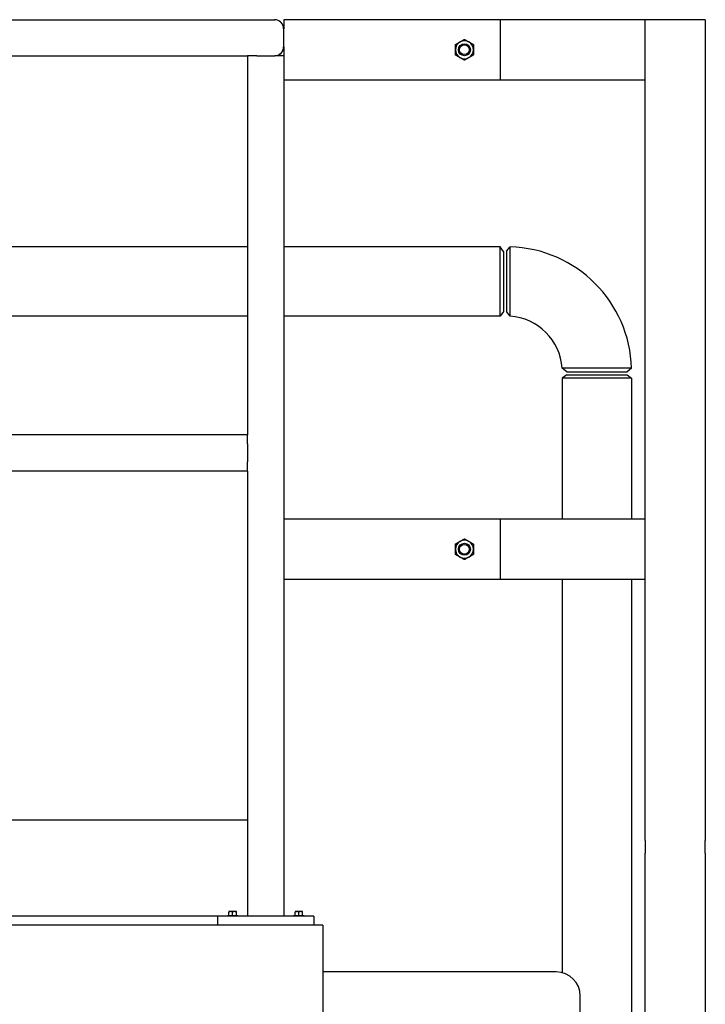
# Model space of a CAD drawing. Header units: inches. Extents: x 18 to 846, y -44 to 561.
# Tile 512 of 642: x 522 to 550, y 252 to 292. Entities that reach past the tile are written whole.
import ezdxf

# ---------------------------------------------------------------- set-up
doc = ezdxf.new("R2010")
doc.units = ezdxf.units.IN
doc.header["$LTSCALE"] = 24
doc.header["$MEASUREMENT"] = 0
doc.layers.add('Visible (ANSI)', color=7, linetype='Continuous', lineweight=30)

msp = doc.modelspace()

# ---------------------------------------------------------------- linework, layer by layer
at = {"layer": 'Visible (ANSI)'}
for p, q in [((444.42943, 292.4565), (532.17136, 292.4565)), ((532.17136, 292.4565), (532.17843, 292.4565)), ((532.54636, 292.0815), (532.54636, 291.3315)), ((532.55343, 292.4565), (532.55343, 292.0815)), ((541.55343, 292.4565), (532.55343, 292.4565)), ((532.55343, 291.3315), (532.55343, 292.0815)), ((547.55343, 292.4565), (541.55343, 292.4565)), ((541.55343, 289.9565), (541.55343, 292.4565)), ((550.05343, 292.4565), (547.55343, 292.4565)), ((547.55343, 258.36183), (547.55343, 292.4565)), ((547.55343, 289.9565), (547.55343, 292.4565)), ((550.05343, 292.4565), (550.05343, 258.36183)), ((532.55343, 291.3315), (532.55343, 290.9565)), ((502.92843, 290.9565), (531.05343, 290.9565)), ((531.05343, 290.9565), (531.05343, 275.2065)), ((531.42843, 290.9565), (531.05343, 290.9565)), ((531.42843, 290.9565), (532.17843, 290.9565)), ((532.55343, 290.9565), (532.17843, 290.9565)), ((532.55343, 290.9565), (532.55343, 255.2065)), ((532.55343, 289.9565), (541.55343, 289.9565)), ((541.55343, 289.9565), (547.55343, 289.9565)), ((531.05343, 283.019), (510.4573, 283.019)), ((541.53406, 283.019), (532.55343, 283.019)), ((541.53406, 280.144), (541.53406, 283.019)), ((541.67793, 282.8315), (541.53406, 283.019)), ((541.67793, 282.8315), (541.67793, 280.3315)), ((541.80293, 282.834), (541.9453, 283.01955)), ((541.80293, 282.8339), (541.80293, 280.329)), ((541.67793, 280.3315), (541.53406, 280.144)), ((541.94525, 280.13711), (541.80293, 280.329)), ((531.05343, 280.144), (510.4573, 280.144)), ((541.53406, 280.144), (532.55343, 280.144)), ((544.30043, 277.8315), (544.10854, 277.97382)), ((544.30043, 277.8315), (546.80533, 277.8315)), ((546.99098, 277.97388), (546.80543, 277.8315)), ((544.30293, 277.7065), (544.11543, 277.56263)), ((546.99043, 277.56263), (544.11543, 277.56263)), ((544.11543, 277.56263), (544.11543, 271.7065)), ((544.30293, 277.7065), (546.80293, 277.7065)), ((546.80293, 277.7065), (546.99043, 277.56263)), ((546.99043, 277.56263), (546.99043, 271.7065)), ((531.05343, 275.2065), (502.92843, 275.2065)), ((531.05343, 274.8315), (531.05343, 275.2065)), ((531.05343, 274.8315), (531.05343, 274.0815)), ((531.05343, 273.7065), (531.05343, 274.0815)), ((531.05343, 273.7065), (502.92843, 273.7065)), ((531.05343, 273.7065), (531.05343, 255.2065)), ((541.55343, 271.7065), (532.55343, 271.7065)), ((547.55343, 271.7065), (541.55343, 271.7065)), ((541.55343, 269.2065), (541.55343, 271.7065)), ((547.55343, 269.2065), (547.55343, 271.7065)), ((532.55343, 269.2065), (541.55343, 269.2065)), ((541.55343, 269.2065), (547.55343, 269.2065)), ((544.11543, 269.2065), (544.11543, 252.86177)), ((546.99043, 269.2065), (546.99043, 235.8516)), ((531.05343, 259.2065), (502.92843, 259.2065)), ((547.55343, 258.36183), (547.55343, 257.8315)), ((550.05343, 257.8315), (550.05343, 258.36183)), ((547.55343, 255.16101), (547.55343, 257.8315)), ((550.05343, 257.8315), (550.05343, 255.16101)), ((530.35043, 255.4005), (530.27243, 255.4005)), ((530.27243, 255.4005), (530.27243, 255.38128)), ((530.27243, 255.2455), (530.27243, 255.38128)), ((530.50643, 255.4005), (530.35043, 255.4005)), ((530.42843, 255.2455), (530.42843, 255.38128)), ((530.58443, 255.4005), (530.50643, 255.4005)), ((530.58443, 255.38128), (530.58443, 255.4005)), ((530.58443, 255.2455), (530.58443, 255.38128)), ((533.10043, 255.4005), (533.02243, 255.4005)), ((533.02243, 255.4005), (533.02243, 255.38128)), ((533.02243, 255.2455), (533.02243, 255.38128)), ((533.25643, 255.4005), (533.10043, 255.4005)), ((533.17843, 255.2455), (533.17843, 255.38128)), ((533.33443, 255.4005), (533.25643, 255.4005)), ((533.33443, 255.38128), (533.33443, 255.4005)), ((533.33443, 255.2455), (533.33443, 255.38128)), ((529.80343, 255.2065), (504.17843, 255.2065)), ((533.80343, 255.2065), (529.80343, 255.2065)), ((529.80343, 255.2065), (529.80343, 254.8315)), ((530.21243, 255.2455), (530.64443, 255.2455)), ((530.21243, 255.2455), (530.21243, 255.2065)), ((530.64443, 255.2455), (530.64443, 255.2065)), ((532.96243, 255.2455), (533.39443, 255.2455)), ((532.96243, 255.2455), (532.96243, 255.2065)), ((533.39443, 255.2455), (533.39443, 255.2065)), ((533.80343, 255.2065), (533.80343, 254.8315)), ((547.55343, 254.89584), (547.55343, 255.16101)), ((547.55343, 227.7065), (547.55343, 254.89584)), ((550.05343, 255.16101), (550.05343, 254.89584)), ((550.05343, 254.89584), (550.05343, 227.7065)), ((534.17843, 254.8315), (336.17843, 254.8315)), ((533.80343, 254.8315), (529.80343, 254.8315)), ((534.17843, 254.8315), (534.17843, 106.966)), ((543.86358, 252.894), (534.17843, 252.894)), ((544.86358, 243.894), (544.86358, 251.894))]:
    msp.add_line(p, q, dxfattribs=at)
for centre, radius in [((540.05343, 291.2065), 0.25014), ((540.05343, 291.2065), 0.25), ((540.05343, 291.2065), 0.20281), ((540.05343, 270.4565), 0.25014), ((540.05343, 270.4565), 0.25), ((540.05343, 270.4565), 0.20281)]:
    msp.add_circle(centre, radius, dxfattribs=at)
for centre, radius, start, end in [((532.17136, 292.0815), 0.375, 0, 90), ((532.17843, 292.0815), 0.375, 0, 90), ((532.17136, 291.3315), 0.375, 270, 0), ((532.17843, 291.3315), 0.375, 270, 0), ((540.05343, 291.2065), 0.375, 120, 180), ((540.05343, 291.2065), 0.375, 60, 120), ((540.05343, 291.2065), 0.375, 0, 60), ((540.05343, 291.2065), 0.375, 180, 240), ((540.05343, 291.2065), 0.375, 240, 300), ((540.05343, 291.2065), 0.375, 300, 0), ((541.80293, 277.8315), 5.19, 1.571968, 88.428032), ((541.80293, 277.8315), 2.31, 3.532272, 86.467728), ((540.05343, 270.4565), 0.375, 60, 120), ((540.05343, 270.4565), 0.375, 120, 180), ((540.05343, 270.4565), 0.375, 180, 240), ((540.05343, 270.4565), 0.375, 0, 60), ((540.05343, 270.4565), 0.375, 300, 0), ((540.05343, 270.4565), 0.375, 240, 300), ((543.86358, 251.894), 1, 0, 90)]:
    msp.add_arc(centre, radius, start, end, dxfattribs=at)
for centre, start_param, end_param in [((530.35043, 255.17988), 0, 0.42053434), ((530.35043, 255.17988), 5.86265097, 6.28318531), ((530.50643, 255.17988), 0, 0.42053434), ((530.50643, 255.17988), 5.86265097, 6.28318531), ((533.10043, 255.17988), 0, 0.42053434), ((533.10043, 255.17988), 5.86265097, 6.28318531), ((533.25643, 255.17988), 0, 0.42053434), ((533.25643, 255.17988), 5.86265097, 6.28318531)]:
    msp.add_ellipse(centre, major_axis=(0, 0.22062), ratio=0.8660254, start_param=start_param, end_param=end_param, dxfattribs=at)
for points in [[(539.67843, 291.42301), (539.77891, 291.48102), (539.86593, 291.53126)], [(539.67843, 291.2065), (539.67843, 291.30698), (539.67843, 291.42301)], [(539.86593, 291.53126), (539.95295, 291.5815), (540.05343, 291.63951)], [(540.05343, 291.63951), (540.15391, 291.5815), (540.24093, 291.53126)], [(540.24093, 291.53126), (540.32795, 291.48102), (540.42843, 291.42301)], [(540.42843, 291.42301), (540.42843, 291.30698), (540.42843, 291.2065)], [(539.67843, 290.99), (539.67843, 291.10602), (539.67843, 291.2065)], [(539.86593, 290.88174), (539.77891, 290.93198), (539.67843, 290.99)], [(540.05343, 290.77349), (539.95295, 290.8315), (539.86593, 290.88174)], [(540.24093, 290.88174), (540.15391, 290.8315), (540.05343, 290.77349)], [(540.42843, 290.99), (540.32795, 290.93198), (540.24093, 290.88174)], [(540.42843, 291.2065), (540.42843, 291.10602), (540.42843, 290.99)], [(539.86593, 270.78126), (539.95295, 270.8315), (540.05343, 270.88951)], [(540.05343, 270.88951), (540.15391, 270.8315), (540.24093, 270.78126)], [(539.67843, 270.67301), (539.77891, 270.73102), (539.86593, 270.78126)], [(539.67843, 270.4565), (539.67843, 270.55698), (539.67843, 270.67301)], [(539.67843, 270.24), (539.67843, 270.35602), (539.67843, 270.4565)], [(540.24093, 270.78126), (540.32795, 270.73102), (540.42843, 270.67301)], [(540.42843, 270.67301), (540.42843, 270.55698), (540.42843, 270.4565)], [(540.42843, 270.4565), (540.42843, 270.35602), (540.42843, 270.24)], [(539.86593, 270.13174), (539.77891, 270.18198), (539.67843, 270.24)], [(540.05343, 270.02349), (539.95295, 270.0815), (539.86593, 270.13174)], [(540.24093, 270.13174), (540.15391, 270.0815), (540.05343, 270.02349)], [(540.42843, 270.24), (540.32795, 270.18198), (540.24093, 270.13174)]]:
    msp.add_rational_spline(points, [1, 1.0379548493, 1], degree=2, dxfattribs=at)
for points, knots in [([(541.94525, 280.13711), (541.94525, 280.13711), (541.94525, 280.15884), (541.94527, 280.25816), (541.94528, 280.3524), (541.9453, 280.59922), (541.9453, 280.75108), (541.94531, 281.10396), (541.94532, 281.30793), (541.94532, 281.71863), (541.94532, 281.92512), (541.94531, 282.31249), (541.94531, 282.49184), (541.94531, 282.78008), (541.94531, 282.88903), (541.9453, 282.99694), (541.9453, 283.01935), (541.9453, 283.01943)], [-3.14159265, -3.14159265, -3.14159265, -3.14159265, -2.84306953, -2.84306953, -2.44315297, -2.44315297, -2.04730492, -2.04730492, -1.61773044, -1.61773044, -1.1908901, -1.1908901, -0.74775686, -0.74775686, -0.30609723, -0.30609723, 0, 0, 0, 0]), ([(546.99086, 277.97388), (546.99077, 277.97388), (546.96837, 277.97388), (546.86046, 277.97388), (546.75151, 277.97388), (546.46326, 277.97388), (546.28392, 277.97389), (545.89655, 277.97389), (545.69006, 277.97389), (545.27936, 277.97389), (545.07539, 277.97389), (544.72251, 277.97388), (544.57065, 277.97387), (544.32382, 277.97385), (544.22959, 277.97384), (544.13027, 277.97383), (544.10854, 277.97382), (544.10854, 277.97382)], [0, 0, 0, 0, 0.30609723, 0.30609723, 0.74775686, 0.74775686, 1.1908901, 1.1908901, 1.61773044, 1.61773044, 2.04730492, 2.04730492, 2.44315297, 2.44315297, 2.84306953, 2.84306953, 3.14159265, 3.14159265, 3.14159265, 3.14159265])]:
    msp.add_open_spline(points, degree=3, knots=knots, dxfattribs=at)

doc.saveas('drawing.dxf')
